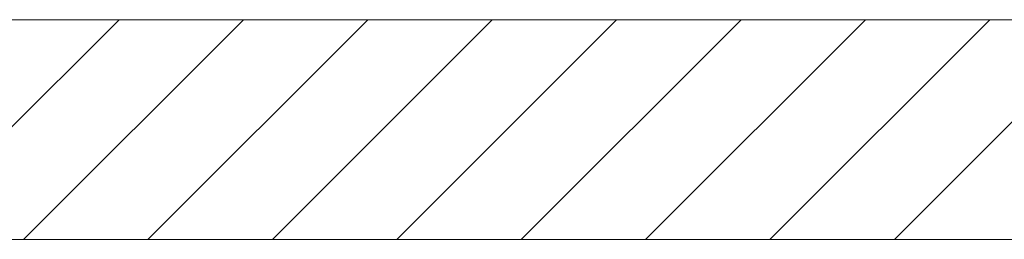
# Model space of a CAD drawing. Extents: x -620 to 300, y 62 to 1107.
# Tile 271 of 288: x 236.28 to 247.47, y 864.1 to 866.6. Entities that reach past the tile are written whole.
import ezdxf
from ezdxf.lldxf.tags import DXFTag

# ---------------------------------------------------------------- set-up
doc = ezdxf.new("R2010")
doc.units = 0
doc.layers.get('0').update_dxf_attribs({"lineweight": 35})
doc.layers.add('E_Detail_Linie_Text_Bem', color=7, linetype='Continuous', lineweight=13)
doc.layers.add('E_Detail_Wandschraffur', color=7, linetype='Continuous', lineweight=5, true_color=0xc0c0c0)
tags = doc.linetypes.add('fein_strichliert', pattern=[4, 1, -2, 1]).pattern_tags.tags
tags[8:9] = [DXFTag(74, 4), DXFTag(75, 0), DXFTag(340, '0'), DXFTag(46, 0.0), DXFTag(50, 0.0), DXFTag(44, 0.0), DXFTag(45, 0.0)]
tags[6:7] = [DXFTag(74, 4), DXFTag(75, 0), DXFTag(340, '0'), DXFTag(46, 0.0), DXFTag(50, 0.0), DXFTag(44, 0.0), DXFTag(45, 0.0)]
tags[4:5] = [DXFTag(74, 4), DXFTag(75, 0), DXFTag(340, '0'), DXFTag(46, 0.0), DXFTag(50, 0.0), DXFTag(44, 0.0), DXFTag(45, 0.0)]

# ---------------------------------------------------------------- blocks, each defined once
blk = doc.blocks.new('Referenz-A06G9G138I')
at = {"layer": 'E_Detail_Linie_Text_Bem', "linetype": 'Continuous', "ltscale": 0.13}
for p, q in [((257.562, 866.6), (206.235, 866.6)), ((206.235, 864.1), (255.062, 864.1)), ((216.628, 864.1), (257.562, 864.1))]:
    blk.add_line(p, q, dxfattribs=at)
at = {"layer": 'E_Detail_Wandschraffur', "linetype": 'ByBlock', "ltscale": 0.13}
for p, q in [((234.905, 864.1), (237.405, 866.6)), ((237.734, 864.1), (240.234, 866.6)), ((240.562, 864.1), (243.062, 866.6)), ((243.39, 864.1), (245.89, 866.6)), ((246.219, 864.1), (248.719, 866.6))]:
    blk.add_line(p, q, dxfattribs=at)
at = {"layer": 'E_Detail_Wandschraffur', "linetype": 'fein_strichliert', "ltscale": 0.13}
for p, q in [((236.319, 864.1), (238.819, 866.6)), ((239.148, 864.1), (241.648, 866.6)), ((241.976, 864.1), (244.476, 866.6)), ((244.805, 864.1), (247.305, 866.6))]:
    blk.add_line(p, q, dxfattribs=at)

msp = doc.modelspace()

# ---------------------------------------------------------------- block references
at = {"color": 8, "lineweight": 25, "ltscale": 0.25, "true_color": 0x808080}
msp.add_blockref('Referenz-A06G9G138I', (0, 0), dxfattribs=at)

doc.saveas('drawing.dxf')
